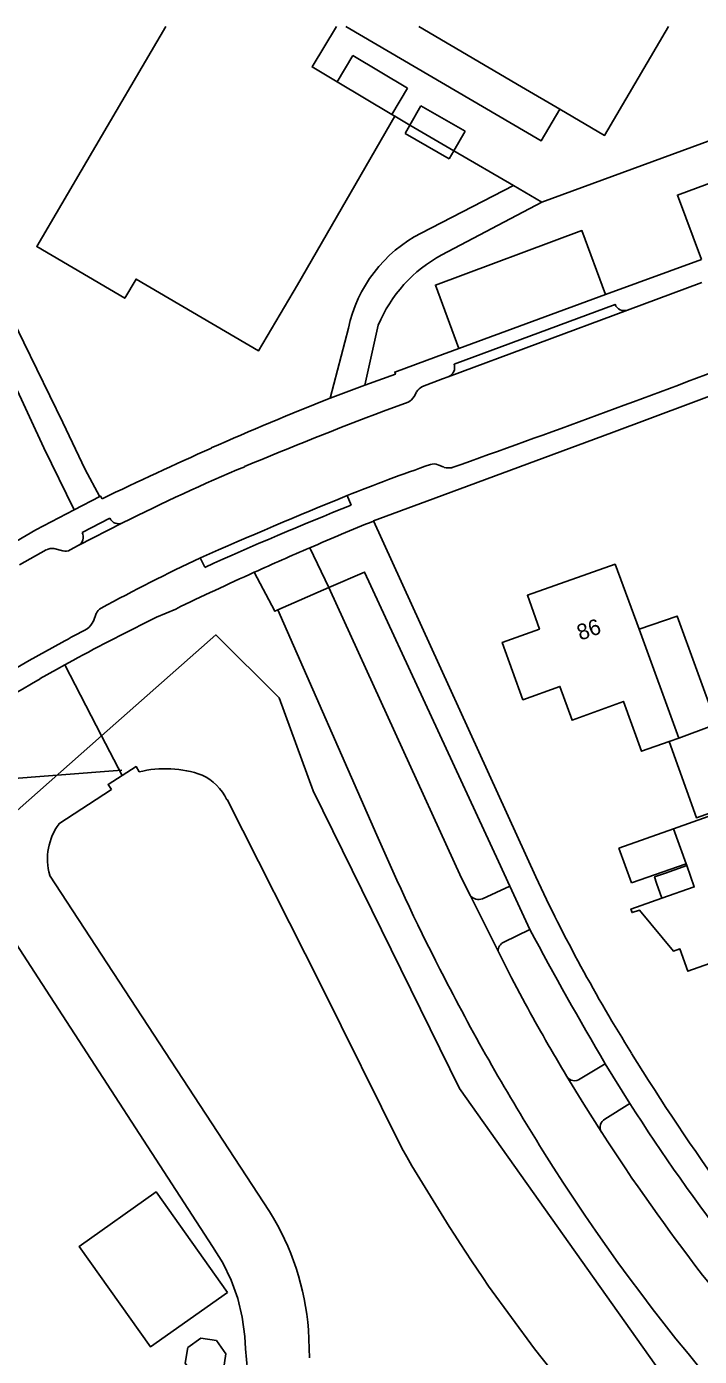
# Model space of a CAD drawing. Extents: x 194485 to 197793, y 468269 to 470822.
# Drawn here: x 195862.6 to 195913.7, y 470721.2 to 470822.3 of the extents above; entities that cross this region are included whole.
import ezdxf

# ---------------------------------------------------------------- set-up
doc = ezdxf.new("R2010")
doc.units = 0
for name, color, linetype in [('BGT begrenzing pand op maaiveld onder overbouw', 7, 'Continuous'), ('BGT grensvlak begroeid terreindeel', 7, 'Continuous'), ('BGT grensvlak begroeid terreindeel LR', 7, 'Continuous'), ('BGT grensvlak gebouwinstallatie plus 1', 7, 'Continuous'), ('BGT grensvlak onbegroeid terreindeel', 7, 'Continuous'), ('BGT grensvlak ondersteunend waterdeel LR', 7, 'Continuous'), ('BGT grensvlak overig bouwwerk uitbreiding populatie', 7, 'Continuous'), ('BGT grensvlak pand deel overbouw', 7, 'Continuous'), ('BGT grensvlak pand op maaiveld', 7, 'Continuous'), ('BGT grensvlak pand op maaiveld LR', 7, 'Continuous'), ('BGT grensvlak waterdeel', 7, 'Continuous'), ('BGT grensvlak wegdeel', 7, 'Continuous'), ('BGT lijnelement kunstwerkdeel uitbreiding populatie duiker', 7, 'Continuous'), ('BGT tekst huisnummerreeks', 7, 'Continuous')]:
    doc.layers.add(name, color=color, linetype=linetype)

msp = doc.modelspace()

# ---------------------------------------------------------------- linework, layer by layer
at = {"layer": 'BGT begrenzing pand op maaiveld onder overbouw'}
msp.add_lwpolyline([(195910.85, 470756.06), (195913.3, 470756.92), (195912.73, 470758.54)], dxfattribs=at)
at = {"layer": 'BGT grensvlak begroeid terreindeel'}
msp.add_line((195857.66, 470758.98), (195868.3, 470768.39), dxfattribs=at)
msp.add_lwpolyline([(195868.3, 470768.39), (195876.97, 470776.07), (195881.8, 470771.29), (195884.37, 470764.22), (195895.49, 470741.61), (195911.25, 470719.33), (195921.91, 470708.13), (195923.3, 470706.65), (195933.55, 470697.12), (195928.39, 470687.24)], dxfattribs=at)
at = {"layer": 'BGT grensvlak begroeid terreindeel LR'}
msp.add_line((195868.3, 470768.39), (195865.51, 470773.78), dxfattribs=at)
at = {"layer": 'BGT grensvlak gebouwinstallatie plus 1'}
for p, q in [((195886.18, 470818.09), (195887.39, 470820.1)), ((195887.39, 470820.1), (195891.54, 470817.6)), ((195891.54, 470817.6), (195890.34, 470815.61)), ((195891.71, 470814.8), (195892.55, 470816.27)), ((195892.55, 470816.27), (195895.91, 470814.33)), ((195891.35, 470814.17), (195891.71, 470814.8)), ((195894.7, 470812.24), (195891.35, 470814.17)), ((195895.91, 470814.33), (195895.05, 470812.85)), ((195895.05, 470812.85), (195894.7, 470812.24)), ((195907.59, 470759.87), (195911.74, 470761.34)), ((195907.59, 470759.87), (195908.55, 470757.22)), ((195908.55, 470757.22), (195912.68, 470758.68))]:
    msp.add_line(p, q, dxfattribs=at)
msp.add_lwpolyline([(195911.41, 470767.97), (195913.47, 470762.17), (195916.73, 470763.33), (195914.65, 470769.16)], dxfattribs=at)
at = {"layer": 'BGT grensvlak onbegroeid terreindeel'}
for p, q in [((195891.71, 470814.8), (195890.57, 470815.47)), ((195895.05, 470812.85), (195891.71, 470814.8)), ((195899.57, 470810.2), (195895.05, 470812.85))]:
    msp.add_line(p, q, dxfattribs=at)
for points in [[(195886.85, 470822.29), (195901.68, 470813.6), (195903.09, 470816.01)], [(195929.66, 470810.4), (195926.78, 470818.14), (195901.73, 470808.94)], [(195879.39, 470720.21), (195879.22, 470721.82), (195879.18, 470722.76), (195878.99, 470724.22), (195878.65, 470725.64), (195878.15, 470727.03), (195877.51, 470728.35), (195876.73, 470729.59), (195863.48, 470750), (195857.66, 470758.98)]]:
    msp.add_lwpolyline(points, dxfattribs=at)
at = {"layer": 'BGT grensvlak ondersteunend waterdeel LR'}
msp.add_line((195869.86, 470765.38), (195868.3, 470768.39), dxfattribs=at)
at = {"layer": 'BGT grensvlak overig bouwwerk uitbreiding populatie'}
msp.add_lwpolyline([(195874.85, 470721.93), (195874.65, 470720.73), (195875.36, 470719.74), (195876.56, 470719.54), (195877.55, 470720.25), (195877.74, 470721.45), (195877.03, 470722.44), (195875.83, 470722.64), (195874.85, 470721.93)], dxfattribs=at)
at = {"layer": 'BGT grensvlak pand deel overbouw'}
msp.add_lwpolyline([(195910.85, 470756.06), (195910.45, 470757.19), (195910.29, 470757.67), (195911.12, 470757.96), (195912.73, 470758.54)], dxfattribs=at)
at = {"layer": 'BGT grensvlak pand op maaiveld'}
for p, q in [((195873.18, 470822.29), (195867.19, 470812.06)), ((195892.39, 470822.29), (195900.18, 470817.72)), ((195890.34, 470815.61), (195886.18, 470818.09)), ((195900.18, 470817.72), (195903.09, 470816.01)), ((195883.17, 470802.67), (195890.57, 470815.47)), ((195890.57, 470815.47), (195890.34, 470815.61)), ((195912.14, 470768.23), (195914.65, 470769.16)), ((195911.41, 470767.97), (195912.14, 470768.23)), ((195911.74, 470761.34), (195912.68, 470758.68)), ((195912.68, 470758.68), (195912.73, 470758.54))]:
    msp.add_line(p, q, dxfattribs=at)
for points in [[(195886.18, 470818.09), (195884.29, 470819.22), (195886.15, 470822.29)], [(195903.09, 470816.01), (195906.5, 470814.02), (195911.34, 470822.29)], [(195867.19, 470812.06), (195863.38, 470805.57), (195870.07, 470801.64), (195870.93, 470803.1), (195880.22, 470797.65), (195883.17, 470802.67)], [(195909.11, 470776.49), (195907.29, 470781.43), (195900.64, 470779.08), (195901.55, 470776.51), (195898.73, 470775.5), (195900.29, 470771.14), (195903.11, 470772.15), (195904.03, 470769.58), (195907.93, 470771.01), (195909.29, 470767.22), (195911.41, 470767.97)], [(195914.65, 470769.16), (195914.99, 470769.28), (195912.01, 470777.49), (195909.11, 470776.49)], [(195921.42, 470761.58), (195920.28, 470761.19), (195919.27, 470764.01), (195911.74, 470761.34)], [(195910.85, 470756.06), (195908.49, 470755.23), (195908.58, 470754.96), (195909.14, 470755.16), (195911.72, 470752.04), (195912.21, 470752.2), (195912.82, 470750.51), (195923.93, 470754.44)], [(195877.86, 470726.1), (195872.44, 470733.74), (195866.61, 470729.6), (195872.02, 470721.96), (195877.86, 470726.1)]]:
    msp.add_lwpolyline(points, dxfattribs=at)
at = {"layer": 'BGT grensvlak pand op maaiveld LR'}
msp.add_line((195912.14, 470768.23), (195909.11, 470776.49), dxfattribs=at)
at = {"layer": 'BGT grensvlak waterdeel'}
for p, q in [((195865.07, 470761.72), (195869.05, 470764.31)), ((195881.05, 470732.26), (195864.36, 470757.81)), ((195884.09, 470721.14), (195884.01, 470723.26))]:
    msp.add_line(p, q, dxfattribs=at)
for points in [[(195869.86, 470765.38), (195868.8, 470764.71), (195869.05, 470764.31)], [(195869.86, 470765.38), (195870.92, 470766.06), (195871.15, 470765.66)], [(195877.83, 470763.55), (195884.94, 470749.47), (195891.09, 470737.07)], [(195897.68, 470726.59), (195901.18, 470721.82), (195906.81, 470714.71)]]:
    msp.add_lwpolyline(points, dxfattribs=at)
for centre, radius, start, end in [((195873.15, 470757.6), 8.3, 70.4131, 103.9338), ((195874.22, 470761.79), 4.01, 25.9356, 64.7334), ((195868.74, 470759.04), 4.54, 143.825, 195.6609), ((196028.05, 470815.86), 158, 209.9105, 214.4024), ((195864.13, 470721.71), 19.94, 4.4469, 31.9489)]:
    msp.add_arc(centre, radius, start, end, dxfattribs=at)
at = {"layer": 'BGT grensvlak wegdeel'}
for p, q in [((195899.57, 470810.2), (195892.57, 470806.6)), ((195901.73, 470808.94), (195899.57, 470810.2)), ((195901.73, 470808.94), (195894.15, 470804.94)), ((195913.85, 470804.59), (195906.57, 470801.92)), ((195908.23, 470800.73), (195913.88, 470802.83)), ((195906.57, 470801.92), (195895.44, 470797.83)), ((195908.23, 470800.73), (195894.63, 470795.68)), ((195895.07, 470796.64), (195907.29, 470801.18)), ((195885.66, 470794.04), (195887.05, 470799.38)), ((195888.29, 470795.04), (195889.31, 470799.6)), ((195895.44, 470797.83), (195893.71, 470797.19)), ((195894.63, 470795.68), (195894.18, 470795.51)), ((195885.66, 470794.04), (195888.29, 470795.04)), ((195892.67, 470794.95), (195894.18, 470795.51)), ((195889.71, 470793.07), (195891.59, 470793.76)), ((195892.03, 470794.17), (195892.22, 470794.52)), ((195893.85, 470788.99), (195894.3, 470788.8)), ((195868.16, 470786.58), (195866.22, 470785.56)), ((195868.34, 470786.41), (195868.23, 470786.6)), ((195887.25, 470785.92), (195886.95, 470786.65)), ((195893, 470786.23), (195888.96, 470784.72)), ((195863.32, 470784.05), (195866.22, 470785.56)), ((195866.53, 470782.85), (195869.9, 470784.58)), ((195866.82, 470783.84), (195868.93, 470784.93)), ((195888.96, 470784.72), (195901.27, 470757.69)), ((195862.08, 470781.39), (195864.11, 470782.53)), ((195864.68, 470782.62), (195865.37, 470782.45)), ((195865.93, 470782.52), (195866.53, 470782.85)), ((195884.12, 470782.69), (195885.55, 470779.66)), ((195875.8, 470781.92), (195876.14, 470781.2)), ((195881.69, 470777.97), (195885.55, 470779.66)), ((195885.55, 470779.66), (195895.64, 470757.59)), ((195867.69, 470777.12), (195867.9, 470777.68)), ((195873.94, 470778.03), (195872.47, 470777.4)), ((195881.69, 470777.97), (195889.2, 470760.86)), ((195865.29, 470775.49), (195862.8, 470774.11)), ((195866.13, 470774.12), (195865.51, 470773.78)), ((195898.43, 470758.86), (195899.3, 470756.98)), ((195896.31, 470756.25), (195895.64, 470757.59)), ((195899.3, 470756.98), (195897.22, 470756.01)), ((195899.3, 470756.98), (195900.83, 470753.68)), ((195898.42, 470752.03), (195896.31, 470756.25)), ((195900.83, 470753.68), (195898.84, 470752.73)), ((195899.43, 470750), (195898.42, 470752.03)), ((195900.47, 470748.05), (195899.43, 470750)), ((195906.55, 470743.48), (195904.64, 470742.33)), ((195906.55, 470743.48), (195908.42, 470740.47)), ((195906.52, 470739.28), (195908.42, 470740.47)), ((195906.28, 470738.25), (195906.24, 470738.32))]:
    msp.add_line(p, q, dxfattribs=at)
for points in [[(195850.73, 470822.29), (195851.47, 470820.76), (195853.36, 470816.78), (195855.38, 470812.61), (195857.6, 470808.1), (195860.06, 470803.09), (195862.39, 470798.29), (195865.37, 470792.21), (195867.07, 470788.62), (195868.14, 470786.6), (195868.16, 470786.58)], [(195981.18, 470818.89), (195957.04, 470809.95), (195945.82, 470805.83), (195921.99, 470797.01), (195907.02, 470791.42), (195893, 470786.23)], [(195866.22, 470785.56), (195863.92, 470790.28), (195861.58, 470795.31), (195859.33, 470799.99), (195856.83, 470805.14), (195853.55, 470811.71), (195851.91, 470814.96)], [(195928.27, 470809.89), (195926.43, 470814.83), (195912.03, 470809.48), (195913.85, 470804.59)], [(195906.57, 470801.92), (195904.77, 470806.78), (195893.65, 470802.65), (195895.44, 470797.83)], [(195893.71, 470797.19), (195890.56, 470796.03), (195890.62, 470795.88), (195888.29, 470795.04)], [(195868.16, 470786.58), (195868.22, 470786.62), (195868.23, 470786.6)], [(195851.93, 470777.32), (195859.18, 470781.65), (195863.32, 470784.05)], [(195879.9, 470780.82), (195881.45, 470777.86), (195881.69, 470777.97)], [(195885.55, 470779.66), (195888.27, 470780.84), (195898.43, 470758.86)], [(195862.8, 470774.11), (195860.36, 470772.71), (195857.93, 470771.28)], [(195865.51, 470773.78), (195864.89, 470773.44), (195863.65, 470772.74)], [(195906.24, 470738.32), (195904.92, 470740.41), (195903.63, 470742.52)]]:
    msp.add_lwpolyline(points, dxfattribs=at)
for centre, radius, start, end in [((195897.39, 470797.19), 10.57, 117.1313, 168.0568), ((195899.21, 470795.49), 10.72, 118.2099, 157.4621), ((195908, 470801.45), 0.751, 200.4346, 288.0131), ((195490.68, 471921.67), 1202.86, 289.63786, 290.75287), ((195894.35, 470796.39), 0.762, 291.5141, 19.4726), ((195893.11, 470794.03), 1.02, 115.6069, 150.9852), ((195974.75, 470568.7), 242.32, 111.5712, 113.8847), ((195891.12, 470794.7), 1.05, 296.2427, 329.5946), ((196020.48, 470450.88), 366.33, 110.9151, 112.6914), ((195994.9, 470524.61), 290.78, 113.9972, 115.8005), ((195933.69, 470658.27), 141.5, 112.6628, 116.7949), ((195937.14, 470661.73), 134.63, 109.0171, 111.8882), ((195893.54, 470788.19), 0.863, 69.2033, 108.2109), ((195894.68, 470790.37), 1.62, 256.5798, 279.0569), ((196062.69, 470356.69), 464.49, 112.2312, 113.7249), ((195989.95, 470529.06), 276.63, 111.7932, 114.2936), ((195869.59, 470785.24), 0.726, 205.3299, 295.5798), ((195984.11, 470551.23), 252.13, 112.1722, 113.3648), ((195866.18, 470783.49), 0.729, 298.0478, 28.7865), ((195864.52, 470781.84), 0.8, 77.922, 120.7772), ((195986.42, 470545.98), 257.87, 113.3733, 114.3978), ((195865.55, 470783.19), 0.765, 256.2058, 299.3337), ((195947.06, 470631.78), 166.19, 115.3881, 118.3003), ((195982.97, 470553.25), 249.83, 114.366, 115.876), ((195868.7, 470777.37), 0.854, 120.3995, 158.9488), ((195970.34, 470582.83), 219.44, 118.0302, 118.6032), ((195939.48, 470639.69), 153.15, 115.9476, 118.6184), ((195866.03, 470777.97), 1.86, 309.5456, 333.0641), ((195938.75, 470641.26), 151.41, 119.7352, 124.4735), ((196047.13, 470828.85), 171.94, 203.294, 207.2971), ((196014.37, 470810.39), 124.78, 204.9824, 211.9959), ((195896.93, 470756.77), 0.812, 219.9446, 290.562), ((196160.17, 470892.45), 294.14, 208.1509, 210.4301), ((195899.15, 470752.06), 0.734, 114.9088, 182.7559), ((196048.39, 470829.05), 173.15, 207.1618, 212.1653), ((196035.3, 470821.38), 153.48, 208.539, 210.9173), ((196055.67, 470834.83), 172.76, 211.6149, 215.9124), ((195904.22, 470742.89), 0.7, 212.5196, 306.5505), ((196035.34, 470821.42), 150.54, 212.5287, 222.9575), ((195906.85, 470738.66), 0.699, 118.3503, 209.7117), ((196035.01, 470821.19), 153.13, 212.7929, 222.7192), ((196029.46, 470816.48), 150.44, 211.9528, 229.7195)]:
    msp.add_arc(centre, radius, start, end, dxfattribs=at)
at = {"layer": 'BGT lijnelement kunstwerkdeel uitbreiding populatie duiker'}
msp.add_line((195763.92, 470757.49), (195869.85, 470765.79), dxfattribs=at)

# ---------------------------------------------------------------- texts
at = {"layer": 'BGT tekst huisnummerreeks'}
msp.add_text('86', height=1.2, rotation=19.5, dxfattribs=at).set_placement((195904.65, 470775.62))

doc.saveas('drawing.dxf')
